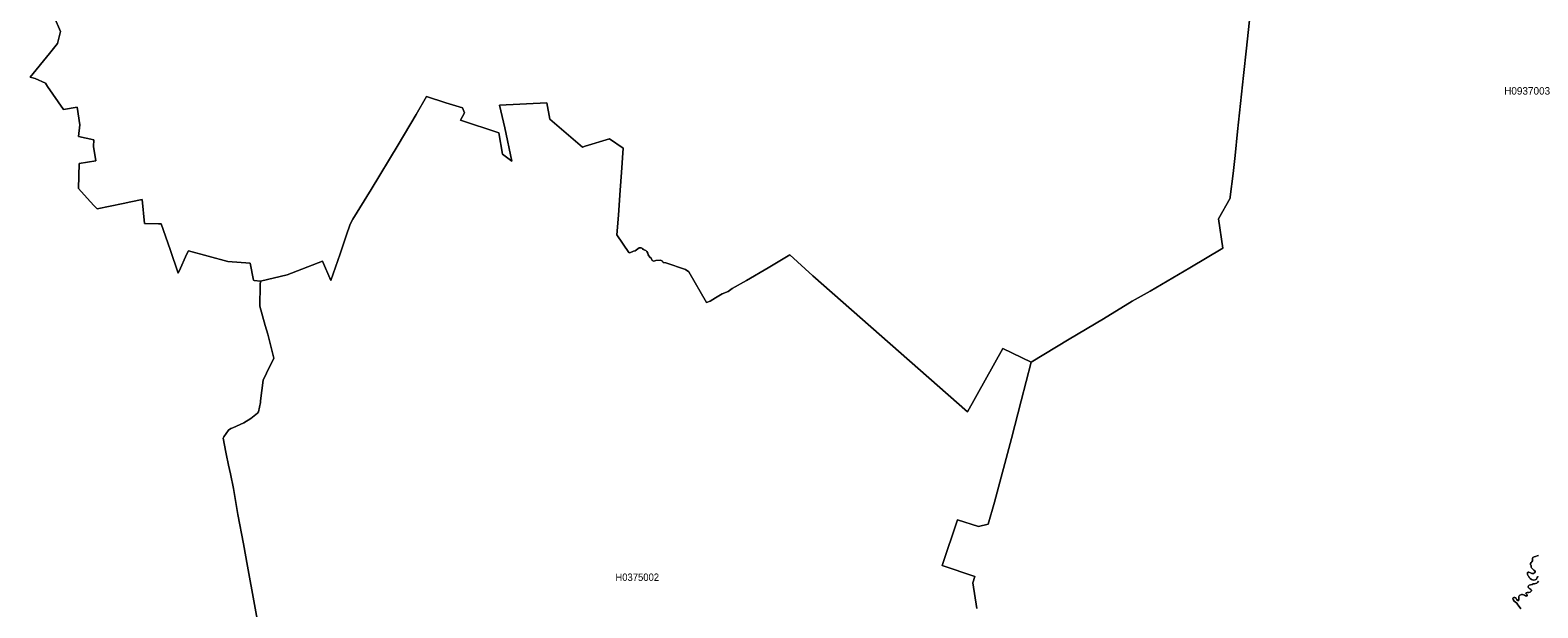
# Model space of a CAD drawing. Extents: x 369010 to 739155, y 6377141 to 6616555.
# Drawn here: x 559057 to 579296, y 6527285 to 6535037 of the extents above; entities that cross this region are included whole.
import ezdxf
from ezdxf.enums import TextEntityAlignment as Align

# ---------------------------------------------------------------- set-up
doc = ezdxf.new("R2010")
doc.units = 0
doc.header["$LTSCALE"] = 40
doc.layers.add('1', color=7, linetype='Continuous', lineweight=13)
doc.layers.add('2', color=7, linetype='Continuous')

msp = doc.modelspace()

# ---------------------------------------------------------------- linework, layer by layer
at = {"layer": '1'}
for points in [[(559703.75, 6533612.44), (559725.76, 6533768.84), (559686.7, 6534003.19), (559503.16, 6533971.42), (559290.81, 6534280.08), (559264.33, 6534325.76), (559122.17, 6534387.99), (559056.79, 6534404.87), (559314.65, 6534723.14), (559422.55, 6534856.7), (559464.1, 6535018.89), (559379.36, 6535217.99), (559175.62, 6535692.99), (559174.63, 6535695.14)], [(559379.36, 6535217.99), (559464.1, 6535018.89), (559422.55, 6534856.7), (559314.65, 6534723.14), (559056.79, 6534404.87), (559122.17, 6534387.99), (559264.33, 6534325.76), (559290.81, 6534280.08), (559503.16, 6533971.42), (559686.7, 6534003.19), (559725.76, 6533768.84), (559703.75, 6533612.44), (559910.63, 6533566.93), (559905.83, 6533476.56), (559938.6, 6533283.09), (559714.17, 6533249.49), (559706.06, 6532912.03), (559821.92, 6532780.78), (559912.94, 6532682.47), (559958.46, 6532639.28), (560303.53, 6532711.27), (560408.13, 6532734.44), (560559.07, 6532763.24), (560592.67, 6532441.83), (560780.35, 6532439.35), (560817.09, 6532438.68), (560935.26, 6532093.11), (561044.83, 6531775.68), (561056.74, 6531801.33), (561159.85, 6532038), (561181.37, 6532074.74), (561708.5, 6531931.75), (562012.03, 6531912.55), (562055.89, 6531681.34), (562064.66, 6531676.54), (562146.92, 6531667.77), (562507.22, 6531755.82), (562980.06, 6531937.21), (563093.43, 6531677.37), (563217.23, 6532034.03), (563298.66, 6532276.33), (563354.6, 6532433.89), (563389.85, 6532499.42)], [(563389.85, 6532499.42), (563633.31, 6532899.28), (563995.26, 6533498.9), (564238.72, 6533906.71), (564377.74, 6534145.86), (564638.91, 6534061.12), (564859.2, 6533992.93), (564886.34, 6533928.55), (564834.54, 6533830.9), (565349.58, 6533659.61), (565399.57, 6533373.62), (565521.21, 6533281.1), (565429.36, 6533724.82), (565358.36, 6534030.67), (565992.4, 6534060.95), (566032.12, 6533841), (566470.21, 6533465.47), (566505.13, 6533479.04), (566835.48, 6533580.17), (567015.88, 6533452.56), (566997.01, 6533128.51), (566978.97, 6532888.36), (566954.97, 6532554.37), (566934.12, 6532289.9), (567094.33, 6532054.88), (567106.57, 6532049.92), (567155.07, 6532072.09), (567177.08, 6532077.89), (567231.53, 6532115.79), (567256.69, 6532116.12), (567275.06, 6532106.52), (567287.8, 6532092.95), (567322.23, 6532080.37), (567336.29, 6532068.12), (567348.04, 6532043.46), (567352.51, 6532023.27), (567373.2, 6531993.15), (567391.74, 6531976.1), (567404.98, 6531948.63), (567427.16, 6531938.53), (567457.77, 6531944.49), (567520, 6531950.12), (567544.99, 6531936.55), (567554.43, 6531920.82), (567590.51, 6531915.03), (567851.84, 6531825.66), (567898.84, 6531795.37), (568135.35, 6531381.11), (568185, 6531399.65), (568257.49, 6531446.49), (568347.69, 6531497.63), (568427.3, 6531532.38), (568482.41, 6531568.8), (568671.58, 6531678.69), (568962.54, 6531847.01), (569253, 6532021.12), (569561.33, 6531741.91), (571640.89, 6529915.08), (572113.9, 6530766.6), (572494.72, 6530583.05), (573005.47, 6530891.39), (573464.08, 6531164.47), (573849.21, 6531398.66), (574092.17, 6531534.87), (574624.26, 6531847.01), (575067.65, 6532109.83), (575009.39, 6532507.7), (575163.97, 6532785.08), (575166.29, 6532801.63), (575206.01, 6533114.11), (575231.33, 6533356.4), (575264.6, 6533679.3), (575346.19, 6534426.88), (575384.42, 6534796.12), (575434.74, 6535255.23)], [(575434.74, 6535255.23), (575384.42, 6534796.12), (575346.19, 6534426.88), (575264.6, 6533679.3), (575231.33, 6533356.4), (575206.01, 6533114.11), (575166.29, 6532801.63), (575163.97, 6532785.08), (575009.39, 6532507.7), (575067.65, 6532109.83), (574624.26, 6531847.01), (574092.17, 6531534.87), (573849.21, 6531398.66), (573464.08, 6531164.47), (573005.47, 6530891.39), (572494.72, 6530583.05), (572361.16, 6530062.54), (572231.24, 6529557.59), (572003.34, 6528701.6), (571915.79, 6528407.5), (571786.86, 6528377.22), (571505.01, 6528464.93), (571297.3, 6527853.23), (571737.05, 6527705.44), (571711.56, 6527619.21), (571765.51, 6527276.95)], [(571711.56, 6527619.21), (571737.05, 6527705.44), (571297.3, 6527853.23), (571505.01, 6528464.93), (571786.86, 6528377.22), (571915.79, 6528407.5), (572003.34, 6528701.6), (572231.24, 6529557.59), (572361.16, 6530062.54), (572494.72, 6530583.05), (572113.9, 6530766.6), (571640.89, 6529915.08), (569561.33, 6531741.91), (569253, 6532021.12), (568962.54, 6531847.01), (568671.58, 6531678.69), (568482.41, 6531568.8), (568427.3, 6531532.38), (568347.69, 6531497.63), (568257.49, 6531446.49), (568185, 6531399.65), (568135.35, 6531381.11), (567898.84, 6531795.37), (567851.84, 6531825.66), (567590.51, 6531915.03), (567554.43, 6531920.82), (567544.99, 6531936.55), (567520, 6531950.12), (567457.77, 6531944.49), (567427.16, 6531938.53), (567404.98, 6531948.63), (567391.74, 6531976.1), (567373.2, 6531993.15), (567352.51, 6532023.27), (567348.04, 6532043.46), (567336.29, 6532068.12), (567322.23, 6532080.37), (567287.8, 6532092.95), (567275.06, 6532106.52), (567256.69, 6532116.12), (567231.53, 6532115.79), (567177.08, 6532077.89), (567155.07, 6532072.09), (567106.57, 6532049.92), (567094.33, 6532054.88), (566934.12, 6532289.9), (566954.97, 6532554.37), (566978.97, 6532888.36), (566997.01, 6533128.51), (567015.88, 6533452.56), (566835.48, 6533580.17), (566505.13, 6533479.04), (566470.21, 6533465.47), (566032.12, 6533841), (565992.4, 6534060.95), (565358.36, 6534030.67), (565429.36, 6533724.82), (565521.21, 6533281.1), (565399.57, 6533373.62), (565349.58, 6533659.61), (564834.54, 6533830.9), (564886.34, 6533928.55), (564859.2, 6533992.93), (564638.91, 6534061.12), (564377.74, 6534145.86), (564238.72, 6533906.71), (563995.26, 6533498.9), (563633.31, 6532899.28), (563389.85, 6532499.42), (563354.6, 6532433.89), (563298.66, 6532276.33), (563217.23, 6532034.03), (563093.43, 6531677.37), (562980.06, 6531937.21), (562507.22, 6531755.82), (562146.92, 6531667.77)], [(562105.71, 6527131.63), (562066.65, 6527331.23), (561972.81, 6527844.13), (561919.68, 6528145.18), (561846.36, 6528537.42), (561784.3, 6528885.98), (561745.24, 6529083.59), (561719.25, 6529201.92), (561688.14, 6529350.05), (561683.17, 6529375.37), (561649.41, 6529560.74), (561658.35, 6529580.76), (561717.76, 6529671.79), (561750.53, 6529691.32), (561779.33, 6529701.58), (561923.98, 6529767.62), (562020.14, 6529825.71), (562109.02, 6529899.03), (562122.59, 6529916.24), (562148.57, 6530042.35), (562148.07, 6530062.38), (562185.15, 6530339.6), (562230.5, 6530434.93), (562327.98, 6530636.02), (562245.39, 6530957.59), (562210.3, 6531075.43), (562141.62, 6531332.62), (562142.28, 6531620.27), (562146.92, 6531667.77), (562064.66, 6531676.54), (562055.89, 6531681.34), (562012.03, 6531912.55), (561708.5, 6531931.75), (561181.37, 6532074.74), (561159.85, 6532038), (561056.74, 6531801.33), (561044.83, 6531775.68), (560935.26, 6532093.11), (560817.09, 6532438.68), (560780.35, 6532439.35), (560592.67, 6532441.83), (560559.07, 6532763.24), (560408.13, 6532734.44), (560303.53, 6532711.27), (559958.46, 6532639.28), (559912.94, 6532682.47), (559821.92, 6532780.78), (559706.06, 6532912.03), (559714.17, 6533249.49), (559938.6, 6533283.09), (559905.83, 6533476.56), (559910.63, 6533566.93), (559703.75, 6533612.44)], [(562146.92, 6531667.77), (562142.28, 6531620.27), (562141.62, 6531332.62), (562210.3, 6531075.43), (562245.39, 6530957.59), (562327.98, 6530636.02), (562230.5, 6530434.93), (562185.15, 6530339.6), (562148.07, 6530062.38), (562148.57, 6530042.35), (562122.59, 6529916.24), (562109.02, 6529899.03), (562020.14, 6529825.71), (561923.98, 6529767.62), (561779.33, 6529701.58), (561750.53, 6529691.32), (561717.76, 6529671.79), (561658.35, 6529580.76), (561649.41, 6529560.74), (561683.17, 6529375.37), (561688.14, 6529350.05), (561719.25, 6529201.92), (561745.24, 6529083.59), (561784.3, 6528885.98), (561846.36, 6528537.42), (561919.68, 6528145.18), (561972.81, 6527844.13), (562066.65, 6527331.23), (562105.71, 6527131.63)], [(579300.08, 6527702.79), (579294.79, 6527704.94), (579285.35, 6527692.86), (579282.7, 6527681.27), (579276.41, 6527671.18), (579268.47, 6527664.89), (579260.53, 6527662.74), (579241.16, 6527658.1), (579224.28, 6527661.25), (579209.55, 6527667.54), (579193.66, 6527680.78), (579180.59, 6527692.86), (579173.14, 6527705.44), (579163.71, 6527715.53), (579155.27, 6527730.76), (579156.26, 6527744.49), (579156.76, 6527759.22), (579164.7, 6527764.02), (579174.13, 6527765.51), (579196.81, 6527753.43), (579213.69, 6527747.64), (579225.27, 6527745.49), (579240.5, 6527744.99), (579252.75, 6527753.43), (579258.54, 6527767.17), (579257.38, 6527777.1), (579241.16, 6527791.33), (579228.42, 6527802.42), (579217.33, 6527813.01), (579211.54, 6527823.44), (579207.9, 6527831.38), (579204.92, 6527849.92), (579201.94, 6527860.35), (579193, 6527869.28), (579197.47, 6527879.71), (579207.9, 6527894.61), (579216.83, 6527902.05), (579222.79, 6527916.95), (579222.79, 6527934.82), (579225.77, 6527949.55), (579230.07, 6527961.64), (579247.95, 6527970.57), (579262.84, 6527976.37), (579285.19, 6527982.32), (579306.04, 6527988.45)], [(579306.04, 6527988.45), (579285.19, 6527982.32), (579262.84, 6527976.37), (579247.95, 6527970.57), (579230.07, 6527961.64), (579225.77, 6527949.55), (579222.79, 6527934.82), (579222.79, 6527916.95), (579216.83, 6527902.05), (579207.9, 6527894.61), (579197.47, 6527879.71), (579193, 6527869.28), (579201.94, 6527860.35), (579204.92, 6527849.92), (579207.9, 6527831.38), (579211.54, 6527823.44), (579217.33, 6527813.01), (579228.42, 6527802.42), (579241.16, 6527791.33)], [(571765.51, 6527276.95), (571711.56, 6527619.21)], [(579303.72, 6527643.87), (579290.15, 6527624.84), (579281.05, 6527616.39), (579263.67, 6527611.1), (579251.09, 6527608.62), (579234.21, 6527605.31), (579220.47, 6527600.18), (579196.31, 6527594.88), (579179.93, 6527590.08), (579169.5, 6527581.64), (579165.2, 6527571.71), (579166.35, 6527563.6), (579169.5, 6527555.82), (579177.94, 6527547.38), (579188.53, 6527541.26), (579203.1, 6527532.82), (579211.54, 6527521.4), (579210.05, 6527512.13), (579202.43, 6527503.02), (579190.85, 6527495.41), (579173.31, 6527489.29), (579164.86, 6527489.29), (579151.13, 6527491.44), (579140.37, 6527486.97), (579136.56, 6527484.65), (579135.74, 6527478.53), (579141.86, 6527468.43), (579150.3, 6527458.5), (579152.62, 6527450.89), (579151.13, 6527445.59), (579147.16, 6527443.28), (579139.54, 6527446.26), (579128.78, 6527447.75), (579116.54, 6527454.7), (579103.63, 6527461.65), (579087.41, 6527462.31), (579078.31, 6527462.31), (579067.55, 6527459.33), (579052.16, 6527456.19), (579043.05, 6527447.08), (579039.91, 6527436.33), (579040.74, 6527418.62), (579039.91, 6527388), (579037.76, 6527381.88), (579031.47, 6527378.07), (579023.19, 6527382.7), (579013.93, 6527396.44), (579005.48, 6527405.71), (578997.87, 6527418.62), (578987.94, 6527425.57), (578971.72, 6527424.74), (578964.94, 6527418.62), (578959.47, 6527411), (578965.6, 6527395.78), (578976.36, 6527376.58), (578996.38, 6527359.7), (579011.61, 6527348.94), (579027, 6527327.42), (579043.05, 6527302.93), (579069.04, 6527272.31)], [(578964.94, 6527418.62), (578971.72, 6527424.74), (578987.94, 6527425.57), (578997.87, 6527418.62), (579005.48, 6527405.71), (579013.93, 6527396.44), (579023.19, 6527382.7), (579031.47, 6527378.07), (579037.76, 6527381.88), (579039.91, 6527388), (579040.74, 6527418.62), (579039.91, 6527436.33), (579043.05, 6527447.08), (579052.16, 6527456.19), (579067.55, 6527459.33), (579078.31, 6527462.31), (579087.41, 6527462.31), (579103.63, 6527461.65), (579116.54, 6527454.7), (579128.78, 6527447.75), (579139.54, 6527446.26), (579147.16, 6527443.28), (579151.13, 6527445.59), (579152.62, 6527450.89), (579150.3, 6527458.5), (579141.86, 6527468.43), (579135.74, 6527478.53), (579136.56, 6527484.65), (579140.37, 6527486.97), (579151.13, 6527491.44), (579164.86, 6527489.29), (579173.31, 6527489.29), (579190.85, 6527495.41), (579202.43, 6527503.02), (579210.05, 6527512.13), (579211.54, 6527521.4), (579203.1, 6527532.82), (579188.53, 6527541.26), (579177.94, 6527547.38), (579169.5, 6527555.82), (579166.35, 6527563.6), (579165.2, 6527571.71), (579169.5, 6527581.64), (579179.93, 6527590.08), (579196.31, 6527594.88), (579220.47, 6527600.18), (579234.21, 6527605.31), (579251.09, 6527608.62), (579263.67, 6527611.1), (579281.05, 6527616.39), (579290.15, 6527624.84), (579303.72, 6527643.87)], [(579241.16, 6527791.33), (579257.38, 6527777.1), (579258.54, 6527767.17), (579252.75, 6527753.43), (579240.5, 6527744.99), (579225.27, 6527745.49), (579213.69, 6527747.64), (579196.81, 6527753.43), (579174.13, 6527765.51), (579164.7, 6527764.02), (579156.76, 6527759.22), (579156.26, 6527744.49), (579155.27, 6527730.76), (579163.71, 6527715.53), (579173.14, 6527705.44), (579180.59, 6527692.86), (579193.66, 6527680.78), (579209.55, 6527667.54), (579224.28, 6527661.25), (579241.16, 6527658.1), (579260.53, 6527662.74), (579268.47, 6527664.89), (579276.41, 6527671.18), (579282.7, 6527681.27), (579285.35, 6527692.86), (579294.79, 6527704.94), (579300.08, 6527702.79)], [(579069.04, 6527272.31), (579043.05, 6527302.93), (579027, 6527327.42), (579011.61, 6527348.94), (578996.38, 6527359.7), (578976.36, 6527376.58), (578965.6, 6527395.78), (578959.47, 6527411), (578964.94, 6527418.62)]]:
    msp.add_lwpolyline(points, dxfattribs=at)

# ---------------------------------------------------------------- texts
at = {"layer": '2'}
msp.add_text('H0937003', height=100, dxfattribs=at).set_placement((579151.95, 6534172.84), align=Align.CENTER)
at = {"layer": '2', "width": 0.95}
msp.add_text('H0375002', height=100, dxfattribs=at).set_placement((567206.11, 6527646), align=Align.CENTER)

doc.saveas('drawing.dxf')
